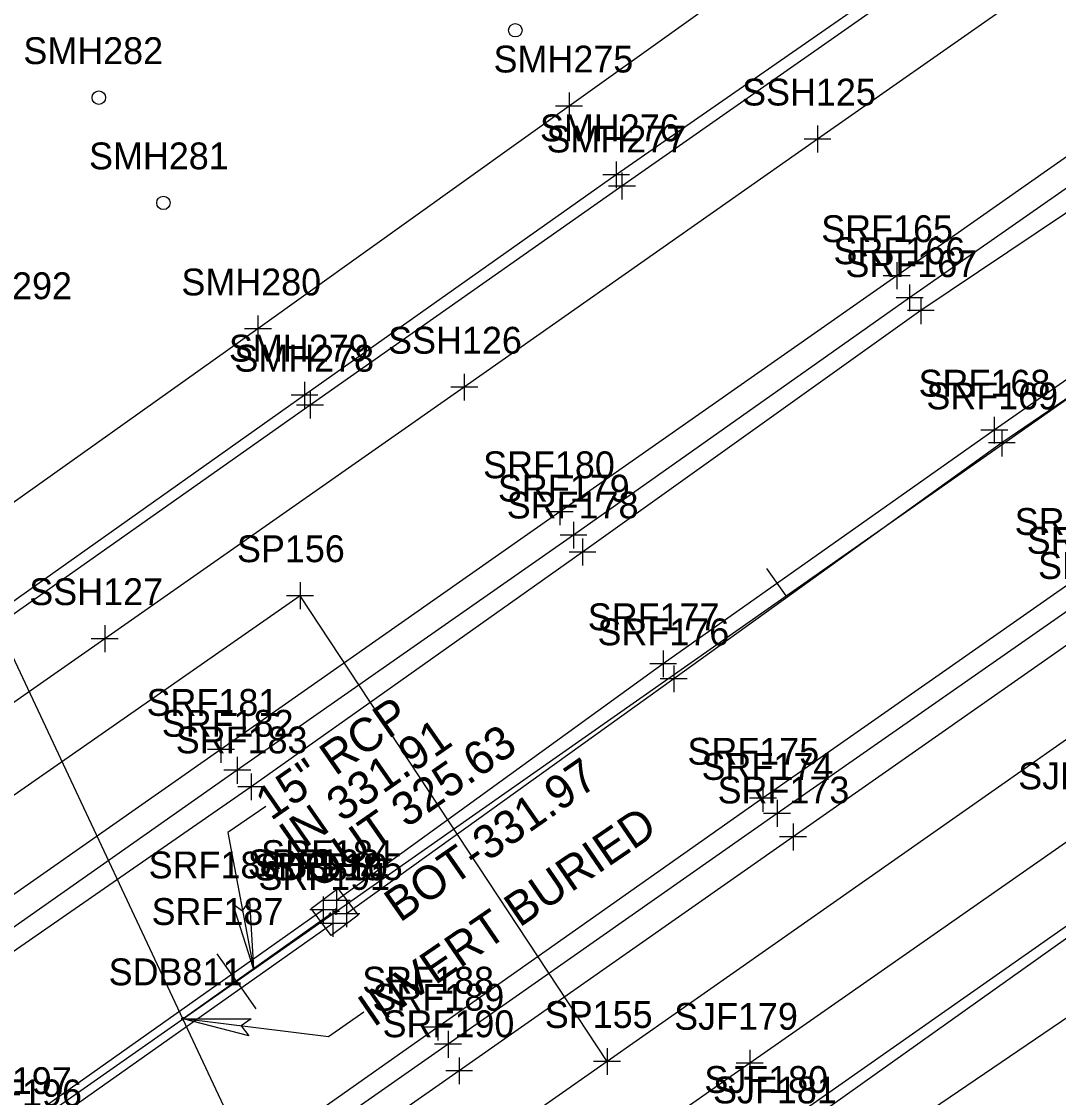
# Model space of a CAD drawing. Extents: x 941041 to 969446, y 397014 to 416764.
# Drawn here: x 953363 to 953517.5, y 404301 to 404461.3 of the extents above; entities that cross this region are included whole.
import ezdxf

# ---------------------------------------------------------------- set-up
doc = ezdxf.new("R2010")
doc.units = 0
for name, color, linetype in [('SURVEY - CENTERLINE - Preliminary', 7, 'Continuous'), ('SURVEY - CENTERLINE - Preliminary Curve Text', 7, 'Continuous'), ('SURVEY - DRAINAGE - Area Shapes', 7, 'Continuous'), ('SURVEY - DRAINAGE - Area Shapes - Points - Locators', 7, 'Continuous'), ('SURVEY - DRAINAGE - Area Shapes - Points - Numbers', 7, 'Continuous'), ('SURVEY - DRAINAGE - Pipes and Culverts', 7, 'Continuous'), ('SURVEY - DRAINAGE - Pipes and Culverts - Points - Locators', 7, 'Continuous'), ('SURVEY - DRAINAGE - Pipes and Culverts - Points - Numbers', 7, 'Continuous'), ('SURVEY - DRAINAGE - Pipes and Culverts Text', 7, 'Continuous'), ('SURVEY - DRAINAGE - Storm Sewer', 7, 'Continuous'), ('SURVEY - DRAINAGE - Storm Sewer - Points - Numbers', 7, 'Continuous'), ('SURVEY - DTM - Breaklines', 7, 'Continuous'), ('SURVEY - DTM - Breaklines - Points - Locators', 7, 'Continuous'), ('SURVEY - DTM - Breaklines - Points - Numbers', 7, 'Continuous'), ('SURVEY - DTM - Spot Points - Locators', 7, 'Continuous'), ('SURVEY - DTM - Spot Points - Point Numbers', 7, 'Continuous'), ('SURVEY - MISCELLANEOUS - Bottom of MH and CB', 7, 'Continuous'), ('SURVEY - MISCELLANEOUS - Bottom of MH and CB - Points - Numbers', 7, 'Continuous'), ('SURVEY - TRANSPORTATION - Features', 7, 'Continuous'), ('SURVEY - TRANSPORTATION - Features - Points - Locators', 7, 'Continuous'), ('SURVEY - TRANSPORTATION - Features - Points - Numbers', 7, 'Continuous'), ('SURVEY - TRANSPORTATION - Roads', 7, 'Continuous'), ('SURVEY - TRANSPORTATION - Roads - Points - Locators', 7, 'Continuous'), ('SURVEY - TRANSPORTATION - Roads - Points - Numbers', 7, 'Continuous')]:
    doc.layers.add(name, color=color, linetype=linetype)

msp = doc.modelspace()

# ---------------------------------------------------------------- linework, layer by layer
at = {"layer": 'SURVEY - CENTERLINE - Preliminary'}
msp.add_line((950966.25, 402614.81), (953884.31, 404661.52), dxfattribs=at)
msp.add_line((950966.25, 402614.81), (953884.31, 404661.52), dxfattribs=at)
msp.add_line((950966.25, 402614.81), (953884.31, 404661.52), dxfattribs=at)
at = {"layer": 'SURVEY - CENTERLINE - Preliminary Curve Text'}
for p, q in [((953476.88, 404375.75), (953474.01, 404379.84)), ((953395.01, 404318.33), (953392.14, 404322.42)), ((953395.01, 404318.33), (953397.88, 404314.23))]:
    msp.add_line(p, q, dxfattribs=at)
at = {"layer": 'SURVEY - DRAINAGE - Area Shapes'}
for points in [[(954050.98, 404130.56), (953837.45, 404341.16), (953706.36, 404460.47), (953686.21, 404471.93), (953450.22, 404306.36), (952524.78, 403657.05)], [(953450.22, 404306.36), (953404.49, 404375.77), (952754.77, 403922.8)]]:
    msp.add_lwpolyline(points, dxfattribs=at)
at = {"layer": 'SURVEY - DRAINAGE - Area Shapes - Points - Locators'}
for p, q in [((953404.49, 404377.77), (953404.49, 404373.77)), ((953406.49, 404375.77), (953402.49, 404375.77)), ((953450.22, 404308.36), (953450.22, 404304.36)), ((953452.22, 404306.36), (953448.22, 404306.36))]:
    msp.add_line(p, q, dxfattribs=at)
at = {"layer": 'SURVEY - DRAINAGE - Pipes and Culverts'}
for p, q in [((953427.04, 404227.58), (953345.04, 404402.16)), ((953409.04, 404328.34), (953387.05, 404312.72))]:
    msp.add_line(p, q, dxfattribs=at)
at = {"layer": 'SURVEY - DRAINAGE - Pipes and Culverts - Points - Locators'}
for p, q in [((953409.29, 404328.34), (953408.79, 404328.34)), ((953409.04, 404328.09), (953409.04, 404328.59)), ((953409.04, 404328.34), (953409.04, 404328.34)), ((953409.04, 404328.34), (953409.04, 404328.34)), ((953387.3, 404312.72), (953386.8, 404312.72)), ((953387.05, 404312.47), (953387.05, 404312.97)), ((953387.05, 404312.72), (953387.05, 404312.72)), ((953387.05, 404312.72), (953387.05, 404312.72))]:
    msp.add_line(p, q, dxfattribs=at)
at = {"layer": 'SURVEY - DRAINAGE - Pipes and Culverts Text'}
for p, q in [((953399.37, 404344.34), (953393.71, 404340.5)), ((953393.71, 404340.5), (953397.56, 404320.2)), ((953414, 404313.7), (953408.74, 404310.06)), ((953408.74, 404310.06), (953387.05, 404312.72))]:
    msp.add_line(p, q, dxfattribs=at)
for points in [[(953397.56, 404320.2), (953394.46, 404329.84), (953395.93, 404328.8), (953396.97, 404330.32)], [(953387.05, 404312.72), (953397.18, 404312.74), (953395.73, 404311.66), (953396.87, 404310.21)]]:
    msp.add_lwpolyline(points, close=True, dxfattribs=at)
for points in [[(953397.56, 404320.2), (953394.46, 404329.84), (953395.93, 404328.8), (953396.97, 404330.32), (953397.56, 404320.2)], [(953387.05, 404312.72), (953397.18, 404312.74), (953395.73, 404311.66), (953396.87, 404310.21), (953387.05, 404312.72)]]:
    msp.add_lwpolyline(points, dxfattribs=at)
at = {"layer": 'SURVEY - DRAINAGE - Storm Sewer'}
msp.add_line((953409.63, 404328.65), (953409.63, 404328.65), dxfattribs=at)
msp.add_lwpolyline([(953409.14, 404325.15), (953406.13, 404329.14), (953410.12, 404332.15), (953413.13, 404328.16), (953409.14, 404325.15)], dxfattribs=at)
at = {"layer": 'SURVEY - DTM - Breaklines'}
for points in [[(953844.91, 404724.43), (953801.08, 404696), (953757.23, 404662.97), (953704.72, 404628.1), (953660.43, 404596.65), (953620.67, 404568.71), (953586.65, 404544.2), (953541.12, 404517.43), (953497.56, 404486.63), (953444.55, 404448.74), (953398.22, 404415.52), (953345.9, 404378.38), (953294.56, 404341.68), (953245.65, 404308.78), (953189.47, 404270.12), (953139.94, 404234.41), (953096.09, 404203.86), (953048.64, 404170.72), (953010.5, 404143.31), (952970.47, 404114.09), (952926.3, 404087.24)], [(953883.69, 404663.04), (953839.24, 404630.89), (953791.17, 404596.04), (953744.31, 404563.82), (953696.75, 404531.75), (953651.72, 404498.86), (953606.38, 404468.15), (953556.11, 404434.09), (953507.9, 404400.44), (953458.58, 404365.63), (953409.93, 404330.34)], [(953885.68, 404660.84), (953840.72, 404627.95), (953792.94, 404593.77), (953745.42, 404561.76), (953698.67, 404528.77), (953653.27, 404496.86), (953608.47, 404466.02), (953557.75, 404431.71), (953509.03, 404398.54), (953460.14, 404363.38), (953411.39, 404328.38)], [(953556.56, 404339.74), (953535.74, 404324.43), (953482.12, 404288), (953459.18, 404270.43), (953407.19, 404234.9), (953372.81, 404211.16)], [(953407.93, 404328.96), (953362.09, 404296.51), (953318.37, 404266.14), (953270.93, 404233.01), (953226.07, 404201.97), (953175.78, 404166.42), (953127.23, 404132.58), (953078.51, 404097.88), (953032.08, 404064.83), (952981.28, 404029.12), (952933.65, 403996.05), (952884.24, 403960.77), (952839.78, 403931.02), (952791.6, 403896.4), (952746.65, 403865.57), (952701.7, 403832.59), (952655.41, 403803.24), (952607.97, 403769.21), (952563.45, 403739.45), (952518.57, 403707.51), (952485.83, 403683.52)], [(953409.35, 404326.94), (953363.72, 404294.68), (953319.81, 404264.04), (953272.32, 404230.67), (953227.42, 404200.09), (953177.07, 404164.22), (953128.05, 404130.78), (953079.51, 404095.64), (953032.98, 404063.07), (952982.65, 404027.16), (952934.62, 403994.21), (952885.08, 403959.16), (952841.29, 403927.93), (952792.89, 403894.45), (952747.31, 403864.07), (952702.31, 403831.43), (952657.06, 403800.22), (952609.82, 403766.37), (952565.08, 403736.8), (952521.93, 403702.28), (952487.22, 403681.48)]]:
    msp.add_lwpolyline(points, dxfattribs=at)
at = {"layer": 'SURVEY - DTM - Breaklines - Points - Locators'}
for p, q in [((953444.55, 404450.74), (953444.55, 404446.74)), ((953446.55, 404448.74), (953442.55, 404448.74)), ((953398.22, 404417.52), (953398.22, 404413.52)), ((953400.22, 404415.52), (953396.22, 404415.52)), ((953507.9, 404402.44), (953507.9, 404398.44)), ((953509.9, 404400.44), (953505.9, 404400.44)), ((953509.03, 404400.54), (953509.03, 404396.54)), ((953511.03, 404398.54), (953507.03, 404398.54)), ((953458.58, 404367.63), (953458.58, 404363.63)), ((953460.58, 404365.63), (953456.58, 404365.63)), ((953460.14, 404365.38), (953460.14, 404361.38)), ((953462.14, 404363.38), (953458.14, 404363.38)), ((953407.93, 404330.96), (953407.93, 404326.96)), ((953409.93, 404332.34), (953409.93, 404328.34)), ((953411.93, 404330.34), (953407.93, 404330.34)), ((953411.39, 404330.38), (953411.39, 404326.38)), ((953409.93, 404328.96), (953405.93, 404328.96)), ((953409.35, 404328.94), (953409.35, 404324.94)), ((953413.39, 404328.38), (953409.39, 404328.38)), ((953411.35, 404326.94), (953407.35, 404326.94))]:
    msp.add_line(p, q, dxfattribs=at)
at = {"layer": 'SURVEY - DTM - Spot Points - Locators'}
for centre in [(953436.55, 404460.03), (953374.51, 404449.99), (953384.13, 404434.31)]:
    msp.add_circle(centre, 1, dxfattribs=at)
at = {"layer": 'SURVEY - MISCELLANEOUS - Bottom of MH and CB'}
for p, q in [((953410.35, 404328.71), (953409.35, 404328.71)), ((953409.85, 404328.21), (953409.85, 404329.21)), ((953409.85, 404328.71), (953409.85, 404328.71)), ((953409.85, 404328.71), (953409.85, 404328.71))]:
    msp.add_line(p, q, dxfattribs=at)
at = {"layer": 'SURVEY - TRANSPORTATION - Features'}
for points in [[(953850.15, 404717.97), (953807.34, 404688.26), (953761.74, 404655.35), (953710.33, 404619.85), (953664.48, 404587.1), (953626.26, 404560.43), (953592.18, 404536.69), (953549.02, 404506.45), (953505.37, 404475.88), (953451.57, 404438.49), (953405.14, 404405.66), (953352.63, 404368.46), (953300.5, 404332.24), (953251.5, 404297.73), (953196.36, 404259.29), (953147.01, 404224.16), (953103.25, 404193.85), (953055.57, 404160.17), (953016.57, 404133.76), (952975.96, 404105.95), (952933.14, 404076.27)], [(953869.92, 404678.92), (953827.09, 404648.11), (953778.65, 404614.84), (953730.92, 404581.73), (953684.94, 404548.88), (953639.42, 404515.85), (953592.65, 404484.5), (953544.29, 404450.02), (953496.96, 404418.25), (953446.56, 404382.28), (953397.21, 404347.28), (953349.09, 404313.97), (953306.79, 404283.35), (953259.52, 404249.57), (953215.62, 404219), (953162.75, 404182.43), (953116.47, 404149.89), (953065.89, 404114.72), (953020.62, 404083), (952970.12, 404047.84), (952922.32, 404014.23)], [(953898.36, 404644.24), (953852.94, 404612.35), (953804.92, 404577.81), (953756.7, 404544.88), (953709.89, 404511.14), (953665.52, 404480.77), (953619.89, 404448.73), (953571.72, 404414.34), (953522.34, 404379.83), (953473.43, 404345.59), (953425.03, 404311.48), (953376.74, 404277.44), (953331.82, 404246.3), (953285.64, 404214.9), (953239.25, 404182.51), (953188.82, 404146.7), (953139.07, 404111.93), (953091.16, 404078.74), (953044.12, 404045.63), (952994.26, 404010.63)], [(953918.44, 404605.51), (953871.93, 404572.47), (953825.16, 404539.29), (953772.92, 404502.69), (953725.65, 404469.57), (953671.12, 404431.98), (953624.16, 404398.66), (953570.35, 404360.17), (953529.67, 404332.52), (953477.08, 404295.12), (953452.64, 404278.33), (953404.53, 404245.13), (953366.78, 404218.04)]]:
    msp.add_lwpolyline(points, dxfattribs=at)
at = {"layer": 'SURVEY - TRANSPORTATION - Features - Points - Locators'}
for p, q in [((953451.57, 404440.49), (953451.57, 404436.49)), ((953453.57, 404438.49), (953449.57, 404438.49)), ((953496.96, 404420.25), (953496.96, 404416.25)), ((953498.96, 404418.25), (953494.96, 404418.25)), ((953405.14, 404407.66), (953405.14, 404403.66)), ((953407.14, 404405.66), (953403.14, 404405.66)), ((953446.56, 404384.28), (953446.56, 404380.28)), ((953448.56, 404382.28), (953444.56, 404382.28)), ((953397.21, 404349.28), (953397.21, 404345.28)), ((953399.21, 404347.28), (953395.21, 404347.28)), ((953473.43, 404347.59), (953473.43, 404343.59)), ((953475.43, 404345.59), (953471.43, 404345.59)), ((953425.03, 404313.48), (953425.03, 404309.48)), ((953427.03, 404311.48), (953423.03, 404311.48))]:
    msp.add_line(p, q, dxfattribs=at)
at = {"layer": 'SURVEY - TRANSPORTATION - Roads'}
for points in [[(953851.13, 404715.85), (953808.94, 404686.44), (953761.75, 404653.36), (953711.46, 404618.15), (953665.02, 404585.47), (953627.01, 404559.02), (953592.91, 404535.17), (953549.7, 404505.05), (953506.3, 404474.53), (953452.44, 404436.82), (953405.98, 404404.16), (953353.26, 404366.99), (953301.59, 404330.73), (953252.56, 404296.26), (953197.23, 404257.57), (953147.78, 404222.91), (953103.99, 404192.35), (953056.56, 404159.12), (953017.98, 404132.4), (952976.96, 404104.46), (952934.03, 404074.71)], [(953854.31, 404705.09), (953803.66, 404669.9), (953752.1, 404633.3), (953704.99, 404600.66), (953647.26, 404560.28), (953593.35, 404522.18), (953538.64, 404483.8), (953481.57, 404443.82), (953428.95, 404406.84), (953375.39, 404369.37), (953319.63, 404330.36), (953264.54, 404291.54), (953207.01, 404251.04), (953151.83, 404212.71), (953097.91, 404174.93), (953044.02, 404137.15), (952991.3, 404100.41), (952936.63, 404064.07), (952879.17, 404027.52), (952819.51, 403989.75), (952762.74, 403954.2), (952705, 403918.02), (952645.15, 403881.65), (952578.99, 403846.21)], [(953866.36, 404684.94), (953822.96, 404654.52), (953774.73, 404620.71), (953726.69, 404587.07), (953680.28, 404554.63), (953635.03, 404522.94), (953588.28, 404490.13), (953540.23, 404456.3), (953493.36, 404423.46), (953443.17, 404388.28), (953392.7, 404352.87), (953346.73, 404320.68), (953301.84, 404289.22), (953256, 404257.12), (953211.45, 404225.77), (953159.51, 404189.39), (953111.96, 404156.14), (953062.13, 404121.15), (953015.79, 404088.66), (952966.99, 404054.39), (952917.91, 404020.1)], [(953868, 404681.53), (953825.14, 404651.33), (953776.71, 404617.48), (953729.17, 404583.94), (953682.71, 404551.47), (953636.98, 404519.3), (953590.64, 404486.86), (953542.3, 404452.97), (953495.29, 404420.17), (953445.21, 404384.8), (953395.13, 404349.76), (953347.57, 404316.35), (953304.31, 404286), (953257.68, 404253.33), (953213.42, 404222.46), (953160.97, 404185.55), (953114.2, 404152.81), (953064.1, 404117.58), (953018.19, 404085.4), (952968.52, 404050.78), (952920.2, 404016.82)], [(953900.62, 404641.5), (953855.22, 404609.45), (953807.02, 404575.69), (953758.99, 404542.01), (953711.75, 404508.82), (953668.09, 404478.06), (953621.84, 404445.43), (953573.82, 404411.95), (953523.8, 404377.02), (953475.53, 404343.33), (953426.53, 404308.93), (953378.51, 404275.3), (953333.58, 404243.9), (953288.55, 404212.21), (953241.33, 404178.78), (953191.41, 404143.85), (953140.87, 404108.55), (953093.94, 404075.57), (953046.11, 404041.98), (952997.22, 404007.75)], [(953902.72, 404637.94), (953857.45, 404606.12), (953808.81, 404571.8), (953761.55, 404538.67), (953714.57, 404505.72), (953670.63, 404474.8), (953623.35, 404441.74), (953576.1, 404408.57), (953525.65, 404373.27), (953477.92, 404339.82), (953428.19, 404304.98), (953380.75, 404271.81), (953335.05, 404239.73), (953288.64, 404207.14), (953242.9, 404175.1), (953193.89, 404141.01), (953142.58, 404104.93), (953096.45, 404072.54), (953047.38, 404038.13), (952999.67, 404004.66)], [(953912.33, 404615.61), (953865.26, 404582.3), (953819.57, 404550.16), (953767.19, 404513.26), (953718.04, 404478.91), (953664.43, 404441.32), (953617.26, 404408.04), (953563.31, 404370.48), (953522.75, 404341.92), (953471.46, 404306.09), (953445.64, 404287.99), (953397.8, 404254.2), (953360.06, 404227.77)], [(953917.37, 404606.65), (953870.42, 404573.23), (953824.67, 404541.2), (953771.76, 404503.86), (953724.46, 404470.77), (953670.22, 404432.73), (953623.39, 404399.95), (953569.03, 404361.75), (953528.76, 404333.61), (953476.11, 404296.68), (953450.98, 404278.84), (953404.05, 404246.19), (953365.7, 404219.13)]]:
    msp.add_lwpolyline(points, dxfattribs=at)
at = {"layer": 'SURVEY - TRANSPORTATION - Roads - Points - Locators'}
for p, q in [((953481.57, 404445.82), (953481.57, 404441.82)), ((953483.57, 404443.82), (953479.57, 404443.82)), ((953452.44, 404438.82), (953452.44, 404434.82)), ((953454.44, 404436.82), (953450.44, 404436.82)), ((953493.36, 404425.46), (953493.36, 404421.46)), ((953495.36, 404423.46), (953491.36, 404423.46)), ((953495.29, 404422.17), (953495.29, 404418.17)), ((953497.29, 404420.17), (953493.29, 404420.17)), ((953428.95, 404408.84), (953428.95, 404404.84)), ((953430.95, 404406.84), (953426.95, 404406.84)), ((953405.98, 404406.16), (953405.98, 404402.16)), ((953407.98, 404404.16), (953403.98, 404404.16)), ((953443.17, 404390.28), (953443.17, 404386.28)), ((953445.17, 404388.28), (953441.17, 404388.28)), ((953445.21, 404386.8), (953445.21, 404382.8)), ((953447.21, 404384.8), (953443.21, 404384.8)), ((953375.39, 404371.37), (953375.39, 404367.37)), ((953377.39, 404369.37), (953373.39, 404369.37)), ((953392.7, 404354.87), (953392.7, 404350.87)), ((953394.7, 404352.87), (953390.7, 404352.87)), ((953395.13, 404351.76), (953395.13, 404347.76)), ((953397.13, 404349.76), (953393.13, 404349.76)), ((953475.53, 404345.33), (953475.53, 404341.33)), ((953477.53, 404343.33), (953473.53, 404343.33)), ((953477.92, 404341.82), (953477.92, 404337.82)), ((953479.92, 404339.82), (953475.92, 404339.82)), ((953426.53, 404310.93), (953426.53, 404306.93)), ((953428.53, 404308.93), (953424.53, 404308.93)), ((953428.19, 404306.98), (953428.19, 404302.98)), ((953471.46, 404308.09), (953471.46, 404304.09)), ((953473.46, 404306.09), (953469.46, 404306.09)), ((953430.19, 404304.98), (953426.19, 404304.98))]:
    msp.add_line(p, q, dxfattribs=at)

# ---------------------------------------------------------------- texts
at = {"layer": 'SURVEY - DRAINAGE - Area Shapes - Points - Numbers'}
for s, p in [('SP156', (953395.09, 404380.77)), ('SP155', (953440.94, 404311.36))]:
    msp.add_text(s, height=4, dxfattribs=at).set_placement(p)
at = {"layer": 'SURVEY - DRAINAGE - Pipes and Culverts - Points - Numbers'}
for s, p in [('SDB810', (953397.63, 404333.34)), ('SDB811', (953375.97, 404317.72))]:
    msp.add_text(s, height=4, dxfattribs=at).set_placement(p)
at = {"layer": 'SURVEY - DRAINAGE - Pipes and Culverts Text'}
for s, rotation, p in [('15" RCP', 34.8753, (953400.15, 404342.15)), ('IN 331.91', 34.8753, (953403.71, 404337.05)), ('OUT 325.63', 34.8753, (953407.26, 404331.95)), ('INVERT BURIED', 34.3803, (953415.41, 404311.37))]:
    msp.add_text(s, height=4.998, rotation=rotation, dxfattribs=at).set_placement(p)
at = {"layer": 'SURVEY - DRAINAGE - Storm Sewer - Points - Numbers'}
msp.add_text('SRF186', height=4, dxfattribs=at).set_placement((953381.93, 404333.65))
at = {"layer": 'SURVEY - DTM - Breaklines - Points - Numbers'}
for s, p in [('SMH275', (953433.31, 404453.74)), ('SMH280', (953386.81, 404420.52)), ('SRF168', (953496.62, 404405.44)), ('SRF169', (953497.78, 404403.54)), ('SRF177', (953447.34, 404370.63)), ('SRF176', (953448.79, 404368.38)), ('SRF184', (953398.69, 404335.34)), ('SRF192', (953396.69, 404333.96)), ('SRF185', (953400.15, 404333.38)), ('SRF191', (953398.27, 404331.94)), ('SRF197', (953350.85, 404301.51)), ('SRF196', (953352.37, 404299.68))]:
    msp.add_text(s, height=4, dxfattribs=at).set_placement(p)
at = {"layer": 'SURVEY - DTM - Spot Points - Point Numbers'}
for s, p in [('SMH282', (953363.27, 404454.99)), ('SMH281', (953373.05, 404439.31)), ('SMH292', (953349.7, 404419.96))]:
    msp.add_text(s, height=4, dxfattribs=at).set_placement(p)
at = {"layer": 'SURVEY - MISCELLANEOUS - Bottom of MH and CB'}
msp.add_text('BOT-331.97', height=5, rotation=34.8065, dxfattribs=at).set_placement((953419.35, 404326.99))
at = {"layer": 'SURVEY - MISCELLANEOUS - Bottom of MH and CB - Points - Numbers'}
msp.add_text('SRF187', height=4, dxfattribs=at).set_placement((953382.37, 404326.71))
at = {"layer": 'SURVEY - TRANSPORTATION - Features - Points - Numbers'}
for s, p in [('SMH276', (953440.22, 404443.49)), ('SRF167', (953485.72, 404423.25)), ('SMH279', (953393.89, 404410.66)), ('SRF178', (953435.27, 404387.28)), ('SRF170', (953510.93, 404384.83)), ('SRF183', (953385.97, 404352.28)), ('SRF175', (953462.19, 404350.59)), ('SRF188', (953413.75, 404316.48)), ('SJF181', (953466, 404300.12))]:
    msp.add_text(s, height=4, dxfattribs=at).set_placement(p)
at = {"layer": 'SURVEY - TRANSPORTATION - Roads - Points - Numbers'}
for s, p in [('SSH125', (953470.33, 404448.82)), ('SMH277', (953441.2, 404441.82)), ('SRF165', (953482.12, 404428.46)), ('SRF166', (953483.94, 404425.17)), ('SSH126', (953417.6, 404411.84)), ('SMH278', (953394.7, 404409.16)), ('SRF180', (953431.75, 404393.28)), ('SRF179', (953433.96, 404389.8)), ('SRF171', (953512.72, 404382.02)), ('SRF172', (953514.41, 404378.27)), ('SSH127', (953364.15, 404374.37)), ('SRF181', (953381.62, 404357.87)), ('SRF182', (953383.89, 404354.76)), ('SRF174', (953464.29, 404348.33)), ('SJF178', (953511.46, 404346.92)), ('SRF173', (953466.68, 404344.82)), ('SRF189', (953415.28, 404313.93)), ('SJF179', (953460.21, 404311.09)), ('SRF190', (953416.78, 404309.98)), ('SJF180', (953464.7, 404301.68))]:
    msp.add_text(s, height=4, dxfattribs=at).set_placement(p)

doc.saveas('drawing.dxf')
